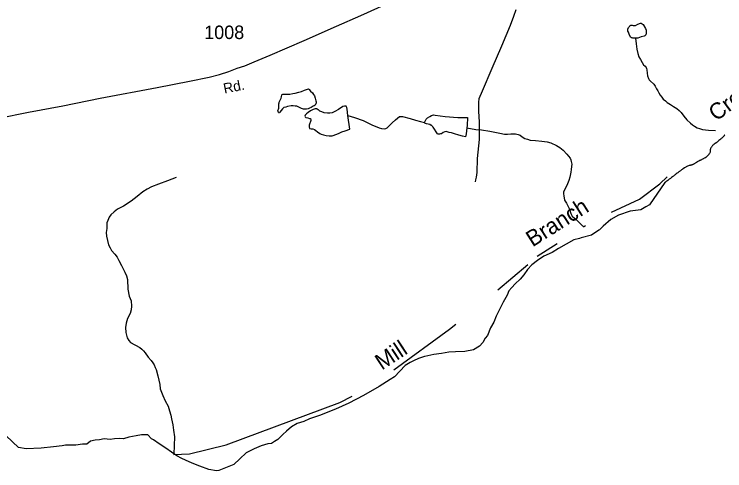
# Model space of a CAD drawing. Extents: x 2082433 to 2279600, y 546599 to 755198.
# Drawn here: x 2224037 to 2230636, y 572180 to 576420 of the extents above; entities that cross this region are included whole.
import ezdxf

# ---------------------------------------------------------------- set-up
doc = ezdxf.new("R2010")
doc.units = 0
for name, color, linetype in [('Exist Boundary Political CountyLine', 7, 'Continuous'), ('Exist Boundary Political Fire Districts', 7, 'Continuous'), ('Exist Hydrographic Creek Single Shore', 7, 'Continuous'), ('Exist Hydrographic Creek Single Shore Label', 7, 'Continuous'), ('Exist Hydrographic Pond Under 1500 Sq Ft', 7, 'Continuous'), ('Exist Road Non-System Type 51', 7, 'Continuous'), ('Exist Road Secondary Type 51 Attributed', 7, 'Continuous'), ('Exist Road Secondary Type 51 Label', 7, 'Continuous'), ('Exist Road Secondary Type 51 Number Label', 7, 'Continuous')]:
    doc.layers.add(name, color=color, linetype=linetype)

msp = doc.modelspace()

# ---------------------------------------------------------------- linework, layer by layer
at = {"layer": 'Exist Boundary Political CountyLine'}
for points in [[(2230636.3, 575297.9), (2230633.7, 575295.4), (2230631.4, 575292.9), (2230629.2, 575290.4), (2230627.1, 575288), (2230622.8, 575283.5), (2230608.4, 575269.8), (2230603.5, 575265.1), (2230598.2, 575260.5), (2230581.8, 575246.7), (2230575.8, 575242), (2230570.1, 575237.4), (2230563.9, 575232.7), (2230557.8, 575228), (2230552.7, 575224.2), (2230547.7, 575220.6), (2230538.7, 575214), (2230534.4, 575210.8), (2230530.5, 575207.3), (2230526.4, 575203.7), (2230522.5, 575199.8)], [(2230522.5, 575199.8), (2230518.8, 575195.5), (2230514.9, 575190.7), (2230511.5, 575185.3), (2230507.8, 575179.2), (2230504.1, 575172.4), (2230502.8, 575169.8), (2230501.8, 575167.2), (2230501, 575164.7), (2230500.6, 575162.4), (2230500.2, 575160.1), (2230500, 575157.9), (2230500, 575145.9), (2230499.8, 575144), (2230499.1, 575140.3), (2230496.7, 575133.1), (2230492.8, 575125.9), (2230490.3, 575122.4), (2230487.7, 575118.9), (2230484.8, 575115.3), (2230481.7, 575111.8), (2230478.8, 575108.4), (2230475.6, 575104.9), (2230472.1, 575101.4), (2230468.8, 575097.9), (2230466.3, 575095.4), (2230463.7, 575093.2), (2230461.2, 575091.2), (2230458.8, 575089.4), (2230456.1, 575087.7), (2230453.4, 575086.2), (2230445.2, 575081.9), (2230442.3, 575080.5), (2230436, 575077.3), (2230432.7, 575075.5), (2230428, 575073.1), (2230423.5, 575070.7), (2230419, 575068.4), (2230414.5, 575066.3), (2230410.6, 575064.3), (2230406.3, 575062.3), (2230402.2, 575060.3), (2230398.5, 575058.4), (2230394.6, 575056.4), (2230390.7, 575054.5), (2230387.2, 575052.5), (2230383.5, 575050.5), (2230380, 575048.4), (2230376.7, 575046.4), (2230373.7, 575044.4), (2230370.6, 575042.4), (2230367.5, 575040.3), (2230360.9, 575036), (2230354, 575031.8), (2230350.5, 575029.7), (2230346.6, 575027.7), (2230342.7, 575025.7), (2230338.6, 575023.8), (2230334.7, 575022.2), (2230332, 575021.2), (2230330, 575020.5), (2230328.3, 575019.9), (2230326.5, 575019.5), (2230323, 575018.6), (2230321.2, 575018.2), (2230317.7, 575017.5), (2230314.6, 575016.8), (2230312.6, 575016.4), (2230310.7, 575015.9), (2230303.9, 575014), (2230297.6, 575011.8), (2230291, 575009.3), (2230284.7, 575006.4), (2230278.7, 575003.4), (2230272.8, 575000.2), (2230267, 574996.7), (2230261.3, 574993.2), (2230250.2, 574985.7), (2230244.7, 574981.8), (2230239.3, 574977.9), (2230234, 574973.9), (2230229.1, 574970.3), (2230224.2, 574966.7), (2230219.3, 574963.1), (2230215.8, 574960.4), (2230209.4, 574955.7), (2230204.7, 574952), (2230199.8, 574948.4), (2230195.1, 574944.6), (2230185, 574937), (2230179.7, 574933.1), (2230174.8, 574929.1), (2230169.4, 574925.1), (2230164.1, 574920.8), (2230159, 574916.9), (2230154.3, 574913.1)], [(2230154.3, 574913.1), (2230149.7, 574909.5), (2230140.7, 574902.6), (2230136.2, 574899), (2230131.3, 574895.2), (2230126, 574891.2), (2230120.2, 574886.9), (2230113.6, 574882.2), (2230106.5, 574876.9), (2230098.5, 574871.1), (2230094.6, 574868.4), (2230091.1, 574865.8), (2230087.4, 574863.5), (2230084.5, 574861.4), (2230081.5, 574859.5), (2230078.8, 574857.8), (2229938.3, 574651.4), (2229902.4, 574631.2), (2229856.3, 574605), (2229756.4, 574590.6), (2229647.8, 574555.4), (2229577.8, 574514.3), (2229507.7, 574451.8), (2229472.2, 574418.7), (2229466.5, 574413.8), (2229397.2, 574367.8), (2229303.7, 574342.6), (2229285.2, 574337.6), (2229233.2, 574323.5), (2229091.7, 574244.6), (2229032, 574208.6), (2228955.7, 574172.2), (2228897.1, 574131.8), (2228844, 574091.4), (2228804, 574049), (2228771, 574000.6), (2228736.5, 573958.2), (2228689.2, 573916.6), (2228659.8, 573883), (2228631.9, 573851), (2228615.7, 573811.8), (2228577.8, 573744.6), (2228513.8, 573617.4), (2228491.7, 573561), (2228461.3, 573508.6), (2228431, 573436.6), (2228411.3, 573411), (2228389, 573372.2), (2228359, 573338.6), (2228303.2, 573303.8), (2228223.3, 573287), (2228135.7, 573284.6), (2228072.6, 573281.8), (2228004.5, 573267.8), (2227933.9, 573258.6), (2227849.1, 573240.6), (2227847, 573240.2), (2227791.2, 573223.4), (2227746.5, 573201.4), (2227713.9, 573184.5), (2227668, 573157), (2227618.6, 573104.2), (2227570, 573051), (2227527.7, 573026.6), (2227427.3, 572962.2), (2227282.1, 572878.2), (2227145.7, 572808.2), (2227021.3, 572753.4), (2226871.2, 572693.4), (2226777.7, 572662.5), (2226728, 572637), (2226663.6, 572617.7), (2226611.2, 572587.7), (2226564.4, 572548.6), (2226531.8, 572517.8), (2226486.5, 572471.7), (2226455.3, 572451.7), (2226427.2, 572433.8), (2226392, 572429.8), (2226329.2, 572411), (2226265.2, 572385), (2226190.8, 572347), (2226132.8, 572291.8), (2226077.2, 572237.4), (2225936.5, 572181.3), (2225915.8, 572179.7), (2225842.8, 572192.5), (2225760.2, 572222.5), (2225704.8, 572244.8), (2225660.5, 572263.8), (2225594.5, 572294.6), (2225545.9, 572319.4), (2225496.7, 572352.6), (2225446.5, 572388.5), (2225383.3, 572430.2), (2225330.4, 572467.4), (2225312.6, 572475.4), (2225276.5, 572512.9), (2225220.3, 572514.4), (2225169.4, 572505.8)], [(2225169.4, 572505.8), (2225101.8, 572493.3), (2225050.7, 572475.9), (2225014.8, 572478.9), (2224969.5, 572475.9), (2224927.1, 572471.6), (2224872.5, 572475.9), (2224829, 572467.7), (2224787.8, 572463.4), (2224744.6, 572453.6), (2224712.2, 572428.1), (2224672.2, 572426.7), (2224610.5, 572418.6), (2224560, 572416.4), (2224513.1, 572419), (2224482.1, 572411.5), (2224402.9, 572402.6), (2224288.5, 572391.1), (2224147.7, 572382.9), (2224077.5, 572395.6), (2223962.9, 572503.2)]]:
    msp.add_lwpolyline(points, dxfattribs=at)
at = {"layer": 'Exist Boundary Political Fire Districts'}
for points in [[(2230636.3, 575297.9), (2230633.7, 575295.5), (2230631.4, 575293), (2230629.2, 575290.5), (2230627.1, 575288.1), (2230622.8, 575283.5), (2230608.4, 575269.8), (2230603.5, 575265.2), (2230598.2, 575260.7), (2230581.8, 575246.8), (2230575.8, 575242.1), (2230570.1, 575237.4), (2230563.9, 575232.8), (2230557.8, 575228), (2230552.7, 575224.3), (2230547.7, 575220.7), (2230538.7, 575214.1), (2230534.4, 575210.8), (2230530.5, 575207.4), (2230526.4, 575203.7), (2230522.5, 575199.9), (2230518.8, 575195.5), (2230514.9, 575190.7), (2230511.5, 575185.4), (2230507.8, 575179.3), (2230504.1, 575172.4), (2230502.8, 575169.8), (2230501.8, 575167.2), (2230501, 575164.8), (2230500.6, 575162.5), (2230500.2, 575160.2), (2230500, 575158), (2230500, 575145.9), (2230499.8, 575144.1), (2230499.1, 575140.4), (2230496.7, 575133.1), (2230492.8, 575126), (2230490.3, 575122.4), (2230487.7, 575119), (2230484.8, 575115.4), (2230481.7, 575111.9), (2230478.8, 575108.5), (2230475.6, 575104.9), (2230472.1, 575101.4), (2230468.8, 575098), (2230466.3, 575095.5), (2230463.7, 575093.2), (2230461.2, 575091.2), (2230458.8, 575089.4), (2230456.1, 575087.8), (2230453.4, 575086.3), (2230445.2, 575081.9), (2230442.3, 575080.5), (2230436, 575077.4), (2230432.7, 575075.6), (2230428, 575073.1), (2230423.5, 575070.8), (2230419, 575068.4), (2230414.5, 575066.3), (2230410.6, 575064.3), (2230406.3, 575062.3), (2230402.2, 575060.3), (2230398.5, 575058.4), (2230394.6, 575056.4), (2230390.7, 575054.5), (2230387.2, 575052.5), (2230383.5, 575050.5), (2230380, 575048.4), (2230376.7, 575046.4), (2230373.7, 575044.4), (2230370.6, 575042.4), (2230367.5, 575040.3), (2230360.9, 575036)], [(2230360.9, 575036), (2230354, 575031.8), (2230350.5, 575029.7), (2230346.6, 575027.7), (2230342.7, 575025.7), (2230338.6, 575023.8), (2230334.7, 575022.2), (2230332, 575021.2), (2230330, 575020.5), (2230328.3, 575019.9), (2230326.5, 575019.5), (2230323, 575018.6), (2230321.2, 575018.2), (2230317.7, 575017.5), (2230314.6, 575016.8), (2230312.6, 575016.4), (2230310.7, 575015.9), (2230303.9, 575014), (2230297.6, 575011.8), (2230291, 575009.3), (2230284.7, 575006.4), (2230278.7, 575003.4), (2230272.8, 575000.2), (2230267, 574996.7), (2230261.3, 574993.2), (2230250.2, 574985.7), (2230244.7, 574981.8), (2230239.3, 574977.9), (2230234, 574973.9), (2230229.1, 574970.3), (2230224.2, 574966.7), (2230219.3, 574963.1), (2230215.8, 574960.4), (2230209.4, 574955.7), (2230204.7, 574952), (2230199.8, 574948.4), (2230195.1, 574944.6), (2230185, 574937), (2230179.7, 574933.1), (2230174.8, 574929.1), (2230169.4, 574925.1), (2230164.1, 574920.8), (2230159, 574916.9), (2230154.3, 574913.1), (2230149.7, 574909.5), (2230140.7, 574902.6), (2230136.2, 574899), (2230131.3, 574895.2), (2230126, 574891.2), (2230120.2, 574886.9), (2230113.6, 574882.2), (2230106.5, 574876.9), (2230098.5, 574871.1), (2230094.6, 574868.4), (2230091.1, 574865.8), (2230087.4, 574863.5), (2230084.5, 574861.4), (2230081.5, 574859.5), (2230078.8, 574857.8), (2229938.3, 574651.4), (2229902.4, 574631.2), (2229856.3, 574605), (2229756.4, 574590.6), (2229647.8, 574555.4), (2229577.8, 574514.3), (2229507.7, 574451.8), (2229472.2, 574418.7), (2229466.5, 574413.8), (2229397.2, 574367.8), (2229303.7, 574342.6), (2229285.2, 574337.6), (2229233.2, 574323.5), (2229091.7, 574244.6), (2229032, 574208.6), (2228955.7, 574172.2), (2228897.1, 574131.8), (2228844, 574091.4), (2228804, 574049), (2228771, 574000.6), (2228736.5, 573958.2), (2228689.2, 573916.6), (2228659.8, 573883), (2228631.9, 573851), (2228615.7, 573811.8), (2228577.8, 573744.6), (2228513.8, 573617.4), (2228491.7, 573561), (2228461.3, 573508.6), (2228431, 573436.6), (2228411.3, 573411), (2228389, 573372.2), (2228359, 573338.6), (2228303.2, 573303.8), (2228223.3, 573287), (2228135.7, 573284.6), (2228072.6, 573281.8), (2228004.5, 573267.8), (2227933.9, 573258.6), (2227849.1, 573240.6), (2227847, 573240.2)], [(2227847, 573240.2), (2227791.2, 573223.4), (2227746.5, 573201.4), (2227713.9, 573184.5), (2227668, 573157), (2227618.6, 573104.2), (2227570, 573051), (2227527.7, 573026.6), (2227427.3, 572962.2), (2227282.1, 572878.2), (2227145.7, 572808.2), (2227021.3, 572753.4), (2226871.2, 572693.4), (2226777.7, 572662.5), (2226728, 572637), (2226663.6, 572617.7), (2226611.2, 572587.7), (2226564.4, 572548.6), (2226531.8, 572517.8), (2226486.5, 572471.7), (2226455.3, 572451.7), (2226427.2, 572433.8), (2226392, 572429.8), (2226329.2, 572411), (2226265.2, 572385), (2226190.8, 572347), (2226132.8, 572291.8), (2226077.2, 572237.4), (2225936.5, 572181.3), (2225915.8, 572179.7), (2225842.8, 572192.5), (2225760.2, 572222.5), (2225704.8, 572244.8), (2225660.5, 572263.8), (2225594.5, 572294.6), (2225545.9, 572319.4), (2225496.7, 572352.6), (2225446.5, 572388.5), (2225383.3, 572430.2), (2225330.4, 572467.4), (2225312.6, 572475.4), (2225276.5, 572512.9), (2225220.3, 572514.4), (2225169.4, 572505.9), (2225101.8, 572493.3), (2225050.7, 572475.9), (2225014.8, 572478.9), (2224969.5, 572475.9), (2224927.1, 572471.7), (2224872.5, 572475.9), (2224829, 572467.7), (2224787.8, 572463.4), (2224744.6, 572453.6), (2224712.2, 572428.1), (2224672.2, 572426.7), (2224610.5, 572418.6), (2224560, 572416.4), (2224513.1, 572419), (2224482.1, 572411.5), (2224402.9, 572402.6), (2224288.5, 572391.1), (2224147.7, 572382.9), (2224077.5, 572395.7), (2223962.9, 572503.2)]]:
    msp.add_lwpolyline(points, dxfattribs=at)
at = {"layer": 'Exist Hydrographic Creek Single Shore'}
for points in [[(2229807.3, 576196.7), (2229811.8, 576146.6), (2229818.4, 576094.9), (2229828.6, 576056.9), (2229838.7, 576024.9), (2229853, 576001.3), (2229867.6, 575971.1), (2229881.7, 575951.5), (2229895.5, 575937.7), (2229905.5, 575925.6), (2229909.8, 575915.7), (2229911.9, 575903.6), (2229914.3, 575871.6), (2229918.4, 575847.9), (2229928.5, 575824), (2229934.4, 575811.8), (2229944.5, 575800.1), (2229976.9, 575772.2), (2229991, 575752.6), (2230003.1, 575726.4), (2230013.4, 575708.6), (2230023.6, 575690.8), (2230035.7, 575668.8), (2230051.9, 575648.9), (2230064.2, 575630.8), (2230084.1, 575617.3), (2230102.4, 575599.5), (2230130.5, 575581.5), (2230160.6, 575563.9), (2230190.3, 575544), (2230212.9, 575526), (2230230.9, 575506.3), (2230257.2, 575474.8), (2230283.4, 575438.7), (2230317.7, 575407.2), (2230335.7, 575393.2), (2230354, 575379.5), (2230378.4, 575365.6), (2230400.1, 575357.9), (2230429.8, 575348.2), (2230486.2, 575344.5), (2230550.3, 575339)], [(2227136.3, 575479.2), (2227196.8, 575459.6), (2227277, 575432.5), (2227357.1, 575393.2), (2227425.2, 575363.9), (2227449.4, 575357.8), (2227475.4, 575355.9), (2227489.4, 575358.3), (2227499.2, 575364), (2227547, 575410.8), (2227578.8, 575440.9), (2227614.5, 575469.1), (2227628, 575471.2), (2227642.2, 575469.4), (2227714.5, 575452), (2227764.6, 575436.4), (2227810.9, 575422.9), (2227848.6, 575415.2)], [(2228241.3, 575366.5), (2228322.9, 575348.9), (2228375.2, 575345.5), (2228455, 575334.3), (2228547.3, 575316.7), (2228591.1, 575305.1), (2228617.6, 575305.2), (2228649.4, 575309.8), (2228675.2, 575309.9), (2228693.3, 575308), (2228715.6, 575304.2), (2228735.5, 575296.4), (2228755.4, 575280.8), (2228777.7, 575266.9), (2228803.6, 575258.9), (2228827.4, 575251.3), (2228877.4, 575247.8), (2228937.3, 575239.9), (2228987.7, 575236.4), (2229022, 575226.8), (2229073.6, 575201.1), (2229104, 575181.6), (2229134.5, 575157.5), (2229168.6, 575122), (2229198.7, 575084.2), (2229207.1, 575068.3), (2229210.8, 575052.3), (2229215.3, 575028.5), (2229213.5, 575006.5), (2229209.6, 574978.3), (2229205.7, 574952.5), (2229196.2, 574906.5), (2229188.9, 574876.4), (2229174.7, 574846), (2229163, 574818.3), (2229151.1, 574796.1), (2229139.2, 574767.9), (2229137.4, 574751.9), (2229139.9, 574733.7), (2229147.9, 574692), (2229164.5, 574665.9), (2229178.8, 574640.3), (2229192.6, 574608.6), (2229205.1, 574568.5), (2229219.4, 574544.5), (2229239.5, 574524.9), (2229271.5, 574497.3), (2229315.8, 574455.4), (2229326.4, 574449)], [(2225539.8, 574904.6), (2225460.4, 574872), (2225376.5, 574843.3), (2225312.6, 574816.8), (2225271.1, 574794.3), (2225231.4, 574770.3), (2225177.4, 574727.7), (2225122.1, 574685.4), (2225052.1, 574638.8), (2224996.6, 574608.2), (2224964.8, 574583.8), (2224935.1, 574555.9), (2224919.3, 574535.5), (2224905.5, 574503.5), (2224897.5, 574483.7), (2224896.1, 574429.5), (2224892.4, 574393.6), (2224894.9, 574357.5), (2224903.1, 574319.8), (2224913.3, 574279.7), (2224927.5, 574250.1), (2224941.8, 574226), (2224972, 574190.2), (2224992.5, 574162.4), (2225008.7, 574132.4), (2225032.5, 574087), (2225065.3, 574025.3), (2225079.6, 573989.4), (2225087.8, 573957.4), (2225092.5, 573865.4), (2225103.2, 573801.4), (2225121.5, 573757.7), (2225125.8, 573707.9), (2225122.3, 573673.6), (2225114.5, 573639.9), (2225088.8, 573595.5), (2225077.4, 573549.4), (2225071.4, 573511.4), (2225074.1, 573463.5), (2225086, 573415.4), (2225102.6, 573389.9), (2225116.7, 573369.9), (2225203.1, 573324.4), (2225221.1, 573310.7), (2225237.3, 573294.9), (2225253.5, 573275), (2225279.5, 573235.4), (2225307.8, 573203.6), (2225324.2, 573181.6), (2225336.1, 573163.6), (2225346.6, 573137.7), (2225354.8, 573119.9), (2225371, 573062.2), (2225388, 572982.2), (2225391.9, 572940.2), (2225416.5, 572878.6), (2225438.9, 572828.6), (2225465.3, 572780.8), (2225479.9, 572735.2), (2225490.1, 572697.1), (2225498.1, 572661.5), (2225510.8, 572607.2), (2225517.2, 572555.6), (2225525.8, 572495.5), (2225518.1, 572333.6)], [(2229585.2, 574580.4), (2229843.9, 574701.4), (2230033.7, 574845.1), (2230101.5, 574911.4)], [(2229323.3, 574447.1), (2229341.6, 574458.8)], [(2228894.5, 574173.4), (2229080.8, 574292.3)], [(2228527.4, 573859.7), (2228805.5, 574096.7)], [(2227563.4, 573117.1), (2228079.8, 573494), (2228137.3, 573541.9)], [(2225516.7, 572330.8), (2225664.6, 572335.8), (2226005.7, 572420.7), (2227060.9, 572812.7), (2227176.1, 572874)]]:
    msp.add_lwpolyline(points, dxfattribs=at)
at = {"layer": 'Exist Hydrographic Pond Under 1500 Sq Ft'}
for points in [[(2229807.3, 576196.7), (2229791.5, 576196.7), (2229781.5, 576196.6), (2229775.7, 576200.3), (2229769.6, 576202.4), (2229761.4, 576208.6), (2229749.5, 576234.3), (2229740.9, 576252.2), (2229735.3, 576264), (2229734.5, 576270.2), (2229736.6, 576280), (2229743.1, 576298.1), (2229746.6, 576304.1), (2229752.8, 576310), (2229758.3, 576316.1), (2229762.6, 576318.3), (2229768.5, 576318.2), (2229774.5, 576318.5), (2229784.5, 576314.6), (2229798.5, 576314.5), (2229806.5, 576316.5), (2229828, 576328.7), (2229852.4, 576337.1), (2229858.4, 576337.1), (2229870, 576331.2), (2229878, 576325.2), (2229901, 576289.2), (2229904.9, 576271.7), (2229907.2, 576255.5), (2229907.2, 576245.3), (2229905.1, 576237.5), (2229902.9, 576229.4), (2229899.2, 576225.5), (2229893.2, 576219.5), (2229887.5, 576215.5), (2229859.6, 576209.1), (2229827.6, 576198.9), (2229807.3, 576196.7)], [(2226525.2, 575676.1), (2226531, 575678.4), (2226543.5, 575676.5), (2226567.3, 575676.6), (2226597, 575679), (2226623.3, 575682.8), (2226646.8, 575687.3), (2226678.8, 575695.5), (2226704.9, 575703.7), (2226732.8, 575715.7), (2226761, 575724.1), (2226769, 575726.1), (2226774.8, 575722.4), (2226788.7, 575706.5), (2226807, 575688.7), (2226816.8, 575674.7), (2226825.2, 575660.8), (2226831.2, 575640.9), (2226835.7, 575628.8), (2226839.6, 575616.9), (2226841.8, 575606.8), (2226841.6, 575598.7), (2226837.9, 575588.7), (2226831.6, 575576.7), (2226823.8, 575570.6), (2226814, 575564.8), (2226793.9, 575554.4), (2226780.3, 575546.3), (2226766.6, 575540.3), (2226752, 575538), (2226740.1, 575538.2), (2226722.1, 575539.7), (2226706.1, 575545.8), (2226692.4, 575551.5), (2226673.9, 575561.6), (2226660.2, 575565.3), (2226646, 575567.4), (2226628, 575570.9), (2226610.1, 575570.8), (2226574, 575564.5), (2226558.3, 575558.3), (2226540.2, 575552.5), (2226528.5, 575540.1), (2226516.8, 575526.1), (2226504.7, 575510), (2226500.4, 575504.3), (2226494.3, 575505.9), (2226490.8, 575508.1), (2226486.7, 575516), (2226486.5, 575525.8), (2226490.2, 575539.8), (2226494.5, 575548.1), (2226494.3, 575559.9), (2226493.9, 575587.9), (2226496.1, 575596.1), (2226497.8, 575604), (2226509.4, 575628.2), (2226515.8, 575640.2), (2226519.5, 575652.2), (2226523.2, 575672.3), (2226525.2, 575676.1)], [(2227136.3, 575479.2), (2227129.9, 575537.4), (2227126, 575555), (2227123.6, 575561.1), (2227119.7, 575565.3), (2227105.5, 575565), (2227090, 575562.9), (2227048.1, 575534.3), (2227014.1, 575516.4), (2226988.2, 575504), (2226966.7, 575502), (2226946.6, 575501.8), (2226916.7, 575505.5), (2226892.5, 575513.2), (2226876.3, 575520.9), (2226862.3, 575531.1), (2226858.4, 575533), (2226850.5, 575539), (2226846.4, 575542.9), (2226842.2, 575543.1), (2226832, 575541), (2226814.4, 575534.7), (2226788.1, 575522.5), (2226766.6, 575508.3), (2226750.8, 575494.1), (2226740.5, 575484.2), (2226736.6, 575473.9), (2226738.9, 575466.2), (2226745.1, 575462.1), (2226764.7, 575458.3), (2226780.7, 575452.6), (2226788.9, 575450.6), (2226791.2, 575440.5), (2226793, 575434.5), (2226775.6, 575388.5), (2226775.4, 575374.4), (2226779.9, 575360.3), (2226795.9, 575356.7), (2226809.9, 575354.5), (2226826, 575348.9), (2226837.9, 575338.9), (2226853.9, 575327.2), (2226874, 575313.2), (2226888, 575305.5), (2226908.3, 575301.6), (2226934.1, 575293.6), (2226962.4, 575289.8), (2226988.5, 575290.3), (2227032.3, 575306.4), (2227054.1, 575316.9), (2227079.9, 575326.8), (2227111.7, 575337), (2227153.7, 575351.3), (2227136.3, 575479.2)], [(2227848.6, 575415.2), (2227862.6, 575445.1), (2227876.5, 575457.2), (2227896.4, 575469.6), (2227912.2, 575479.8), (2227930.1, 575485.6), (2227946, 575484), (2228040.2, 575470.6), (2228156, 575461.7), (2228246.2, 575462.2), (2228243, 575386.5), (2228241.3, 575366.5)], [(2228241.3, 575366.5), (2228233.3, 575308.5), (2228229.4, 575282.3), (2228201.5, 575288.1), (2228167.5, 575297.7), (2228125.7, 575309.3), (2228107.4, 575315.3), (2228097.6, 575317.2), (2228077.3, 575323.1), (2228059.2, 575329.1), (2228047.5, 575330.8), (2228035.2, 575328.6), (2228019.5, 575320.5), (2228005.5, 575310.4), (2227995.3, 575308.3), (2227985.6, 575306.1), (2227973.3, 575306.3), (2227967.6, 575308), (2227929, 575369.8), (2227919.2, 575381.8), (2227915.1, 575385.7), (2227909.1, 575387.8), (2227896.8, 575395.3), (2227865, 575401.3), (2227856.8, 575405.4), (2227850.7, 575409.2), (2227848.6, 575415.2)]]:
    msp.add_lwpolyline(points, dxfattribs=at)
at = {"layer": 'Exist Road Non-System Type 51'}
msp.add_lwpolyline([(2228696.7, 576459.8), (2228674.1, 576399.4), (2228642.4, 576315.5), (2228562, 576123.5), (2228471.4, 575917.2), (2228381.9, 575706.9), (2228352.7, 575634.7), (2228347.6, 575603), (2228347.6, 575565.1), (2228349.6, 575518), (2228355.3, 575420.2), (2228355.8, 575258), (2228337.9, 575081.4), (2228333.2, 574950.9), (2228328.1, 574906.9), (2228322, 574881.3), (2228316.9, 574863.9)], dxfattribs=at)
at = {"layer": 'Exist Road Secondary Type 51 Attributed'}
msp.add_lwpolyline([(2223892.4, 575455), (2224169.8, 575511.2), (2224488.5, 575567.9), (2224836.1, 575639.4), (2225363.2, 575739.5), (2225666, 575797), (2225848.3, 575834.8), (2225944.4, 575859.3), (2226030, 575887.6), (2226108.4, 575918.3), (2226178.9, 575941.3), (2226264.9, 575978.2), (2226414.9, 576041.1), (2226728.6, 576175.7), (2227030.1, 576309.3), (2227255.8, 576409.1), (2227763.6, 576640.5), (2228247.8, 576868.8)], dxfattribs=at)

# ---------------------------------------------------------------- texts
at = {"layer": 'Exist Hydrographic Creek Single Shore Label'}
for s, rotation, p in [('Creek', 36.67022, (2230556.1, 575420.9)), ('Branch', 32.44711, (2228850.6, 574254)), ('Mill', 33.24506, (2227450.8, 573109.7))]:
    msp.add_text(s, height=150, rotation=rotation, dxfattribs=at).set_placement(p)
at = {"layer": 'Exist Road Secondary Type 51 Label'}
msp.add_text('Rd.', height=95, rotation=11.63106, dxfattribs=at).set_placement((2225989.6, 575681.8))
at = {"layer": 'Exist Road Secondary Type 51 Number Label'}
msp.add_text('1008', height=125, dxfattribs=at).set_placement((2225801.2, 576189.8))

doc.saveas('drawing.dxf')
